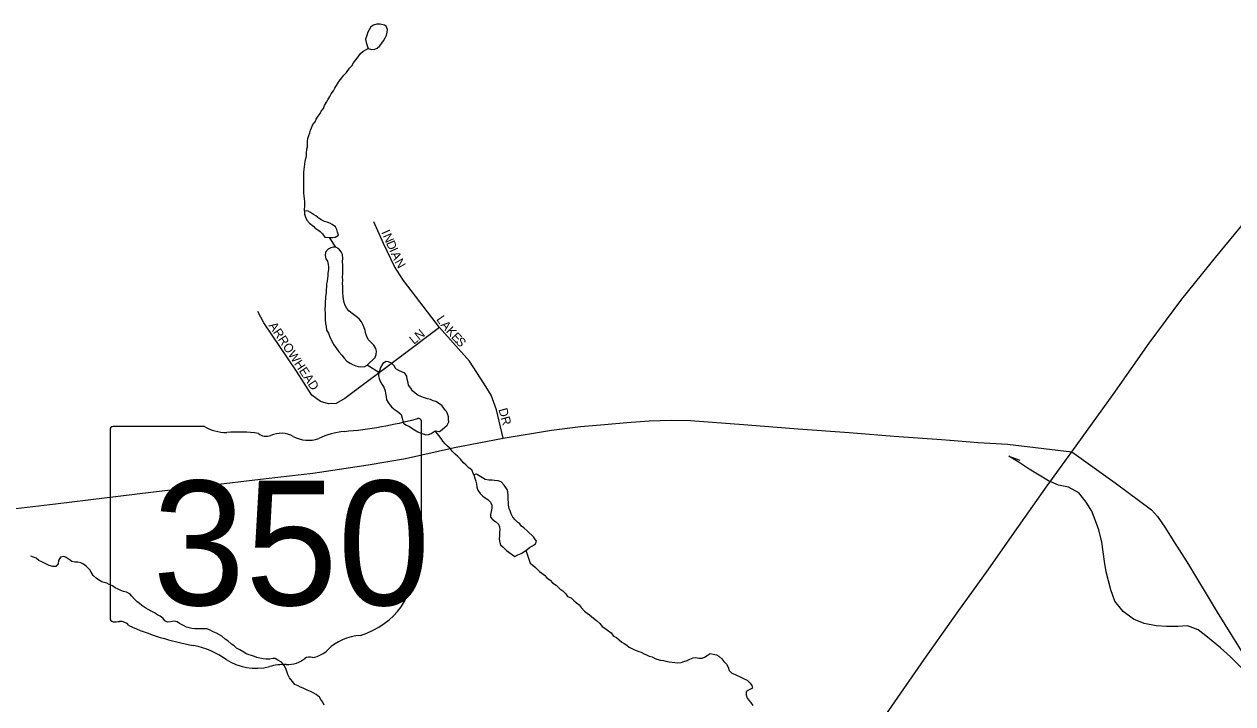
# Model space of a CAD drawing. Extents: x 1310247 to 1664935, y 284496 to 704931.
# Drawn here: x 1535762 to 1542519, y 514476 to 518278 of the extents above; entities that cross this region are included whole.
import ezdxf

# ---------------------------------------------------------------- set-up
doc = ezdxf.new("R2010")
doc.units = 0
for name, color, linetype in [('GM_P_State_Location', 7, 'Continuous'), ('GM_P_State_Shield', 7, 'Continuous'), ('GM_X_Airport_Class_2', 7, 'Continuous'), ('GM_X_Interstate_Shield', 7, 'Continuous'), ('GM_X_Minor_River', 7, 'Continuous'), ('GM_X_Minor_River_Text', 7, 'Continuous'), ('GM_X_State_Location', 7, 'Continuous'), ('GM_X_Unincorporated_Location', 7, 'Continuous')]:
    doc.layers.add(name, color=color, linetype=linetype)

msp = doc.modelspace()

# ---------------------------------------------------------------- linework, layer by layer
at = {"layer": 'GM_P_State_Shield'}
msp.add_lwpolyline([(1540578.8, 514413.9), (1540793.8, 514723.8), (1540978.3, 514986), (1541150.7, 515226.3), (1541298.8, 515436.8), (1541481.3, 515695), (1541619.2, 515885.6), (1541850.3, 516207.3), (1542051.1, 516493.4), (1542233.5, 516739.6), (1542421.8, 516973.7), (1542614, 517205.8)], dxfattribs=at)
at = {"layer": 'GM_X_Airport_Class_2'}
for p, q in [((1536769.7, 516028.3), (1536260.1, 516028.3)), ((1537983.2, 515501.8), (1537983.2, 516054.5)), ((1536243, 516010.2), (1536243, 514953.5)), ((1537983, 515501.9), (1537983.2, 515501.8))]:
    msp.add_line(p, q, dxfattribs=at)
for centre, major_axis, start_param, end_param in [((1536262.9, 516012.4), (20.2, 0), 1.712693, 3.28349), ((1536891.1, 516151), (195.5, 0), 4.042523, 4.731795), ((1537363.3, 517468.9), (1845.5, 0), 4.814394, 5.042369), ((1537963.9, 516056.8), (19.4, 0), 6.141152, 7.989035), ((1536955.9, 515435.1), (702, 0), 1.404758, 1.657858), ((1537115.3, 516017.9), (56.4, 0), 3.836095, 5.185415), ((1537198.1, 515895.8), (117.3, 0), 0.950623, 2.079405), ((1537349.5, 516063.3), (141.1, 0), 4.081561, 5.145723), ((1537598.7, 515705.6), (371.3, 0), 1.699011, 2.107814), ((1537978.7, 515461.2), (30, 0), 1.883978, 3.671073), ((1537962.5, 515499.6), (20.7, 0), 5.05454, 6.418171), ((1537788, 515391.3), (180, 0), 5.934695, 6.695948), ((1538052.6, 515270.5), (130.9, 0), 2.387724, 3.262537), ((1537466.7, 515200.2), (461.6, 0), 5.101752, 6.440018), ((1536263.1, 514951.2), (20.3, 0), 3.00124, 4.508301), ((1536266.2, 515059.3), (155.2, 0), 4.665946, 4.897461), ((1536297.9, 514892.6), (56, 0), 0.519207, 1.627899), ((1537004.5, 515841.9), (1332.7, 0), 4.195997, 4.488961), ((1537661.3, 514656.9), (252.8, 0), 1.647645, 2.488434), ((1536607.2, 514478.8), (417, 0), 0.823519, 1.323587), ((1537357.9, 514705.9), (39.7, 0), 1.147584, 2.315152), ((1537341, 514851.1), (149.1, 0), 4.937069, 5.64225), ((1537058.2, 514887.3), (264.6, 0), 4.026481, 4.996735), ((1537211.1, 514522), (217.4, 0), 1.495662, 1.94098), ((1537230.4, 514808.2), (141, 0), 4.691044, 5.507374)]:
    msp.add_ellipse(centre, major_axis=major_axis, ratio=0.8, start_param=start_param, end_param=end_param, dxfattribs=at)
at = {"layer": 'GM_X_Interstate_Shield'}
for points in [[(1535683.3, 515565.4), (1535937.5, 515594.8), (1536211.8, 515628.1), (1536470.1, 515659.5), (1536770.4, 515696.4), (1537114.7, 515737), (1537374.9, 515766.4), (1537525.1, 515788.9), (1537685.3, 515813.2), (1537893.6, 515849.2), (1538166.7, 515910.3), (1538438.9, 515962.3), (1538709.7, 516007.4), (1538871.1, 516027.9), (1539005.3, 516038), (1539131.3, 516050.7), (1539255.4, 516059.5), (1539379.4, 516062.2), (1539487.4, 516061.1), (1539609.3, 516051.9), (1539783.1, 516038.1), (1540088.8, 516015), (1540374.5, 515994.2), (1540626.2, 515973.6), (1540890, 515955), (1540937.5, 515951.3), (1540938, 515951.2)], [(1540938, 515951.2), (1541095.8, 515938.9), (1541259.7, 515929.3), (1541619.2, 515885.6)], [(1541619.2, 515885.6), (1541861.4, 515713.2), (1542063.8, 515561.1), (1542097.5, 515524.8), (1542142.8, 515458.3), (1542204.6, 515360.2)], [(1542204.6, 515360.2), (1542205.3, 515358.9), (1542270.7, 515255), (1542432.1, 514989.3), (1542593.4, 514727.7), (1542733, 514490.3), (1542756.6, 514446), (1542764.1, 514401.9), (1542763.6, 514347.9), (1542758.7, 514254), (1542746.4, 514020.1), (1542734.6, 513848.2), (1542735.9, 513768.2), (1542751.1, 513698), (1542770.4, 513625.8), (1542813.5, 513533.4), (1542874.5, 513434.7), (1542929.7, 513356.2), (1542992.9, 513281.5), (1543054.3, 513216.9), (1543089.9, 513185.3)]]:
    msp.add_lwpolyline(points, dxfattribs=at)
at = {"layer": 'GM_X_Minor_River'}
msp.add_line((1537442.4, 517086.6), (1537468.5, 517084.1), dxfattribs=at)
for points in [[(1537776.4, 518272), (1537751.1, 518278.1), (1537733, 518278.5), (1537714.8, 518272.8), (1537700.4, 518263), (1537690, 518247.1), (1537683.7, 518233.2), (1537677.2, 518215.2), (1537670.7, 518195.2), (1537674.3, 518175.1), (1537685.7, 518142.7)], [(1537685.7, 518142.7), (1537703.6, 518136.4), (1537721.8, 518138.1), (1537736, 518143.8), (1537750.4, 518157.6), (1537760.8, 518171.5), (1537771.2, 518185.4), (1537779.6, 518201.3), (1537788, 518217.2), (1537790.4, 518233.2), (1537792.7, 518249.3), (1537785.1, 518267.5), (1537776.4, 518272)], [(1537468.5, 517084.1), (1537486.7, 517085.8), (1537500.8, 517087.5), (1537519.2, 517097.2), (1537513.5, 517115.4), (1537509.8, 517129.5), (1537502.1, 517143.8), (1537484.3, 517158.1), (1537470.3, 517164.4), (1537456.4, 517170.7), (1537440.4, 517175), (1537426.4, 517181.3), (1537410.6, 517191.6), (1537392.8, 517206), (1537378.9, 517214.3), (1537363, 517224.6), (1537349.1, 517232.9), (1537329, 517233.3), (1537328.6, 517215.2), (1537334.2, 517199.1), (1537341.9, 517182.8), (1537357.6, 517164.5), (1537380.3, 517146)], [(1537380.3, 517146), (1537387.3, 517139.8), (1537403.1, 517127.5), (1537417, 517119.2), (1537428.7, 517104.9), (1537442.4, 517086.6)], [(1537727.9, 516463.4), (1537716.7, 516483), (1537702.9, 516495.3), (1537685.2, 516513.7), (1537677.5, 516531.9), (1537671.8, 516546), (1537668.2, 516564.2), (1537660.6, 516584.4), (1537654.9, 516598.6), (1537647.1, 516612.8), (1537635.4, 516629.1), (1537617.6, 516643.5), (1537595.9, 516659.9), (1537578, 516672.3), (1537566.3, 516688.6), (1537556.6, 516704.8), (1537550.9, 516721), (1537547.3, 516739.2), (1537545.7, 516757.3), (1537544.1, 516775.4), (1537542.4, 516789.5), (1537542.9, 516811.6), (1537541.3, 516827.7), (1537543.7, 516845.7), (1537542.1, 516863.8), (1537542.5, 516881.9), (1537543.2, 516912), (1537543.6, 516930.1), (1537542, 516950.2), (1537542.4, 516968.2), (1537540.9, 516990.4), (1537533.2, 517004.6), (1537521.5, 517020.9), (1537503.6, 517031.2), (1537489.5, 517031.5), (1537475.3, 517027.7), (1537461, 517020), (1537446.5, 517002.1), (1537444.1, 516984.1), (1537447.7, 516966), (1537457.5, 516951.7), (1537461.1, 516933.6), (1537462.8, 516919.5), (1537462.5, 516905.4), (1537460, 516885.4), (1537459.7, 516871.3), (1537457.4, 516857.3), (1537455, 516841.3), (1537452.6, 516825.3), (1537452.3, 516811.2), (1537449.8, 516791.2), (1537449.5, 516775.1), (1537447, 516755.1), (1537446.7, 516741), (1537444.4, 516727), (1537444, 516708.9), (1537443.3, 516680.8), (1537444.9, 516660.7), (1537444.4, 516638.6), (1537444.1, 516624.6), (1537445.6, 516604.4), (1537449.3, 516586.3), (1537452.8, 516566.1), (1537462.5, 516549.9), (1537468.2, 516533.7), (1537473.9, 516519.5), (1537483.6, 516503.3), (1537491.3, 516487.1), (1537505, 516468.8), (1537520.5, 516444.4), (1537538.2, 516426), (1537549.9, 516409.7), (1537565.7, 516393.3), (1537583.5, 516381), (1537597.5, 516374.7), (1537615.4, 516366.3), (1537629.4, 516364), (1537643.5, 516361.8), (1537665.7, 516363.4), (1537679.9, 516371.1)], [(1537679.9, 516371.1), (1537723.2, 516414.5), (1537729.6, 516430.5), (1537732, 516448.5), (1537727.9, 516463.4)], [(1538117.8, 516117.9), (1538099.5, 516142.5), (1538083.7, 516154.8), (1538063.9, 516167.2), (1538047.8, 516171.6), (1538033.9, 516177.8), (1538015.9, 516182.2), (1537999.9, 516188.5), (1537979.9, 516194.9), (1537962, 516203.3), (1537948.1, 516213.6), (1537932.4, 516227.9), (1537922.6, 516242.2), (1537910.9, 516258.4), (1537909.2, 516272.5), (1537903.6, 516292.7), (1537902, 516308.8), (1537890.3, 516325.1), (1537876.3, 516331.4), (1537856.4, 516341.8), (1537840.5, 516350.1), (1537830.8, 516366.4), (1537815.1, 516382.7), (1537799.1, 516389), (1537785.1, 516391.3), (1537766.7, 516379.6), (1537754.1, 516357.7), (1537749.8, 516343.8), (1537745.4, 516329.8), (1537743, 516311.7), (1537746.7, 516295.6), (1537752.4, 516281.4), (1537762.1, 516265.2), (1537771.7, 516246.9), (1537779.3, 516226.7), (1537781, 516212.6), (1537784.7, 516194.5), (1537788.3, 516176.3), (1537799.9, 516156), (1537815.6, 516137.7), (1537829.4, 516125.4), (1537847.2, 516113), (1537869, 516094.5), (1537874.5, 516074.3), (1537878.2, 516060.2), (1537882, 516046), (1537895.9, 516037.8), (1537915.8, 516027.4), (1537929.7, 516019.1), (1537943.5, 516008.8), (1537963.4, 515998.4), (1537979.3, 515990), (1537993.3, 515985.8), (1538007.3, 515981.5), (1538021.5, 515983.2), (1538037.7, 515989), (1538060.1, 516002.6), (1538084.2, 516000.2)], [(1538084.2, 516000.2), (1538098.6, 516010), (1538113, 516023.7), (1538127.3, 516035.5), (1538135.8, 516053.5), (1538134.1, 516067.5), (1538134.4, 516081.6), (1538128.8, 516099.8), (1538121, 516114), (1538117.8, 516117.9)], [(1538608.3, 515409.5), (1538574.9, 515442.8), (1538555.2, 515461.2), (1538541.3, 515469.5), (1538533.6, 515483.7), (1538519.7, 515492), (1538505.9, 515506.3), (1538494.2, 515520.6), (1538484.5, 515538.9), (1538478.8, 515555), (1538473.1, 515569.2), (1538469.5, 515587.3), (1538469.8, 515601.4), (1538468.3, 515621.5), (1538466.7, 515641.6), (1538465.1, 515661.8), (1538461.4, 515675.9), (1538445.9, 515700.3), (1538428.2, 515718.7), (1538412.2, 515723), (1538392.1, 515725.4), (1538378, 515727.6), (1538359.9, 515728), (1538339.9, 515730.3), (1538324, 515740.7), (1538306.1, 515751), (1538290.2, 515761.4), (1538276.1, 515757.6), (1538281.7, 515739.4), (1538287.3, 515721.2), (1538291, 515707.1), (1538292.6, 515689), (1538298.3, 515670.8), (1538311.9, 515652.5), (1538325.7, 515638.2), (1538339.6, 515627.9), (1538353.5, 515619.6), (1538369.2, 515605.2), (1538376.9, 515587), (1538376.5, 515571), (1538372.1, 515553), (1538369.7, 515534.9), (1538369.4, 515520.9), (1538381.1, 515504.6), (1538397, 515496.3), (1538412.8, 515481.9), (1538418.4, 515465.7), (1538420.1, 515451.6), (1538419.8, 515435.6), (1538419.4, 515417.5), (1538416.9, 515397.5), (1538420.5, 515379.3), (1538424.2, 515365.2), (1538440, 515352.9), (1538457.8, 515334.5), (1538505.3, 515299.5)], [(1538572.6, 515338.4), (1538586.9, 515350.2), (1538603.3, 515359.9), (1538619.6, 515371.7), (1538626, 515385.6), (1538616.2, 515399.8), (1538608.3, 515409.5)], [(1538505.3, 515299.5), (1538521.6, 515309.2), (1538539.9, 515316.9), (1538572.6, 515338.4)]]:
    msp.add_lwpolyline(points, dxfattribs=at)
at = {"layer": 'GM_X_Minor_River_Text'}
for points in [[(1537329, 517233.3), (1537331.7, 517267.4), (1537330.1, 517285.5), (1537328.5, 517301.6), (1537326.8, 517317.7), (1537325.2, 517333.8), (1537325.6, 517351.9), (1537326, 517369.9), (1537324.5, 517390.1), (1537324.9, 517410.1), (1537325.4, 517434.2), (1537325.8, 517450.3), (1537328.5, 517480.4), (1537330.8, 517494.4), (1537333.2, 517510.4), (1537340, 517542.4), (1537340.3, 517556.5), (1537342.8, 517578.5), (1537345.1, 517592.6), (1537345.5, 517610.6), (1537345.8, 517624.7), (1537348.2, 517638.7), (1537352.6, 517654.7), (1537359, 517670.6), (1537363.3, 517684.6), (1537367.6, 517698.6), (1537376.1, 517716.5), (1537388.5, 517732.4), (1537394.9, 517746.3), (1537405.3, 517764.2), (1537415.7, 517778.1), (1537422.1, 517792), (1537434.5, 517805.9), (1537440.9, 517823.8), (1537451.4, 517841.7), (1537459.8, 517855.6), (1537470.2, 517873.5), (1537478.6, 517889.4), (1537491.1, 517905.3), (1537499.5, 517921.2), (1537514.1, 517945), (1537522.5, 517958.9), (1537537, 517978.8), (1537549.4, 517992.6), (1537563.9, 518008.4), (1537580.5, 518032.2), (1537592.9, 518046), (1537603.3, 518061.9), (1537615.8, 518079.8), (1537628.2, 518095.6), (1537642.7, 518113.4), (1537657.1, 518127.2), (1537685.7, 518142.7)], [(1537442.4, 517086.6), (1537468.5, 517084.1)], [(1537503.6, 517031.2), (1537468.5, 517084.1)], [(1537745.4, 516329.8), (1537679.9, 516371.1)], [(1538276.1, 515757.6), (1538264.6, 515785.9), (1538248.7, 515794.3), (1538231, 515812.7), (1538217.2, 515825), (1538201.5, 515845.3), (1538185.8, 515859.7), (1538171.9, 515872), (1538154.2, 515890.4), (1538142.5, 515904.7), (1538128.7, 515917), (1538114.9, 515931.3), (1538103.1, 515945.6), (1538093.4, 515959.8), (1538060.1, 516002.6)], [(1542567.7, 514677.3), (1542506.5, 514738.3), (1542449.2, 514789.3), (1542378, 514848.5), (1542324.5, 514889.3), (1542264.7, 514912.3), (1542210.6, 514909.1), (1542148.4, 514908.1), (1542090.4, 514913), (1542022.4, 514926.1), (1541962.7, 514949), (1541905.2, 514992), (1541860, 515050.8), (1541837, 515113.2), (1541823.7, 515163.5), (1541810.5, 515213.7), (1541801.4, 515271.9), (1541794.2, 515326.1), (1541787, 515380.3), (1541770, 515448.6), (1541750.8, 515499), (1541729.6, 515553.4), (1541698.3, 515603.9), (1541657.1, 515656.6), (1541599.4, 515687.6), (1541543.5, 515698.5), (1541487.7, 515723.3), (1541436.1, 515756.2), (1541380.5, 515789.1), (1541319.1, 515830.1), (1541267.4, 515860.9), (1541327.2, 515840)], [(1536163.4, 515179.7), (1536147.6, 515194), (1536135.9, 515212.3), (1536128.2, 515226.5), (1536110.5, 515244.9), (1536092.6, 515257.3), (1536078.7, 515265.6), (1536062.7, 515267.9), (1536044.6, 515268.2), (1536028.6, 515272.5), (1536012.7, 515282.9), (1535996.9, 515295.2), (1535982.9, 515299.5), (1535964.7, 515295.8), (1535954.2, 515277.9), (1535951.8, 515259.9), (1535939.3, 515244), (1535921.2, 515244.4), (1535901.3, 515250.8), (1535879.3, 515261.2), (1535861.4, 515269.6), (1535843.5, 515278), (1535829.7, 515290.3), (1535813.7, 515296.6), (1535799.8, 515302.9)], [(1538566.5, 515335.1), (1538591, 515263.7), (1538604.8, 515251.4), (1538620.7, 515239.1), (1538642.3, 515216.6), (1538656.2, 515206.3), (1538670, 515196), (1538683.8, 515181.7), (1538701.6, 515167.3), (1538715.4, 515153), (1538735.2, 515140.6), (1538756.9, 515120.1), (1538772.7, 515107.7), (1538790.5, 515091.3), (1538800.2, 515077.1), (1538820.1, 515068.7), (1538833.9, 515054.4), (1538849.7, 515042), (1538863.6, 515029.7), (1538875.3, 515015.5), (1538895, 514995), (1538908.8, 514982.7), (1538922.7, 514974.4), (1538944.4, 514955.9), (1538962.2, 514941.6), (1538980, 514925.2), (1538993.7, 514908.8), (1539007.5, 514898.5), (1539023.4, 514888.2), (1539043.2, 514873.8), (1539056.9, 514855.5), (1539072.8, 514847.1), (1539088.6, 514834.8), (1539102.4, 514820.5), (1539116.4, 514814.2), (1539130.2, 514803.9), (1539144.1, 514793.6), (1539165.9, 514781.1), (1539183.9, 514774.8), (1539197.9, 514768.5), (1539211.9, 514764.2), (1539227.8, 514755.9), (1539241.7, 514749.6), (1539255.7, 514743.3), (1539271.7, 514739), (1539285.6, 514730.7), (1539299.6, 514726.5), (1539319.6, 514720.1), (1539335.6, 514717.8), (1539349.7, 514715.5), (1539367.7, 514711.2), (1539399.8, 514706.6), (1539415.9, 514706.3), (1539434, 514707.9), (1539450.3, 514713.7), (1539468.5, 514719.4), (1539482.7, 514725.1), (1539501, 514732.8), (1539515.2, 514734.6), (1539533.2, 514732.2), (1539551.3, 514731.9), (1539565.6, 514737.7), (1539579.9, 514747.4), (1539596.2, 514757.2), (1539614.3, 514754.8), (1539632.3, 514750.5), (1539646.2, 514742.2), (1539662, 514727.9), (1539673.7, 514713.6), (1539687.5, 514697.3), (1539697.1, 514681), (1539702.8, 514662.8), (1539718.6, 514648.5), (1539732.5, 514642.2), (1539772.3, 514623.4), (1539790.3, 514615), (1539804.2, 514608.8), (1539820, 514592.4), (1539829.7, 514578.2), (1539833.4, 514564), (1539815.1, 514554.3), (1539798.7, 514544.6), (1539798.3, 514526.5), (1539804, 514508.3), (1539821.6, 514485.9), (1539835.3, 514467.6)], [(1537439.7, 514469.3), (1537432, 514485.5), (1537420.3, 514499.8), (1537412.6, 514514), (1537394.8, 514528.4), (1537376.8, 514536.8), (1537362.9, 514545), (1537343, 514553.4), (1537321.1, 514563.9), (1537307.1, 514570.2), (1537293.2, 514576.5), (1537275.3, 514584.8), (1537261.5, 514601.1), (1537245.9, 514621.5), (1537236.2, 514639.8), (1537230.6, 514657.9), (1537224.9, 514674.1), (1537215.2, 514690.4), (1537199.5, 514708.7), (1537179.7, 514721.1), (1537165.8, 514729.4), (1537151.7, 514729.7), (1537135.5, 514726), (1537115.4, 514726.3), (1537097.3, 514728.7), (1537079.3, 514731), (1537063.3, 514735.3), (1537049.3, 514741.6), (1537033.3, 514745.9), (1537019.3, 514750.2), (1537003.3, 514756.5), (1536989.4, 514764.8), (1536967.6, 514777.3), (1536949.7, 514787.6), (1536935.9, 514799.9), (1536920, 514810.3), (1536900.3, 514828.7), (1536886.4, 514837), (1536866.7, 514855.4), (1536836.8, 514872), (1536818.9, 514878.4), (1536797, 514890.9), (1536783, 514895.1), (1536766.9, 514895.4), (1536750.8, 514895.7), (1536736.7, 514896), (1536716.6, 514896.4), (1536698.5, 514896.7), (1536684.5, 514901), (1536668.5, 514905.3), (1536652.6, 514913.6), (1536630.7, 514926.1), (1536616.8, 514934.3), (1536598.8, 514938.7), (1536580.6, 514935), (1536562.4, 514933.3), (1536548.5, 514939.6), (1536538.7, 514953.8), (1536522.9, 514966.2), (1536507, 514974.5), (1536491.1, 514984.9), (1536471.2, 514995.3), (1536455.3, 515003.6), (1536441.4, 515011.9), (1536419.6, 515026.3), (1536405.7, 515036.6), (1536391.9, 515048.9), (1536378.1, 515061.2), (1536364.4, 515077.6), (1536352.6, 515091.8), (1536334.7, 515100.2), (1536316.7, 515104.6), (1536302.7, 515110.8), (1536286.8, 515117.2), (1536270.8, 515125.5), (1536255, 515135.8), (1536237.1, 515144.2), (1536223.1, 515150.5), (1536209.1, 515154.7), (1536195.1, 515159), (1536177.2, 515169.4), (1536163.4, 515179.7)]]:
    msp.add_lwpolyline(points, dxfattribs=at)
at = {"layer": 'GM_X_State_Location'}
for points in [[(1538438.9, 515962.3), (1538401.5, 516120.2), (1538372.9, 516202.5), (1538333.5, 516267), (1538251.1, 516392.3), (1538082.8, 516582.2), (1537882.2, 516843.6), (1537832.1, 516922.4), (1537771.2, 517051.3), (1537717.5, 517173.1)], [(1538082.8, 516582.2), (1537859, 516410.9), (1537555.3, 516183.8), (1537506.1, 516156.5), (1537462.3, 516153.7), (1537418.5, 516167.4), (1537369.3, 516203), (1537284.5, 516337), (1537101.2, 516607.8), (1537068.4, 516670.8)]]:
    msp.add_lwpolyline(points, dxfattribs=at)

# ---------------------------------------------------------------- texts
at = {"layer": 'GM_P_State_Location'}
for s, rotation, p in [('I', 294.14004, (1537756.7, 517114.3)), ('N', 294.14004, (1537765.7, 517094.2)), ('D', 294.14004, (1537783.7, 517054.1)), ('I', 294.17667, (1537801.7, 517013.9)), ('A', 294.15999, (1537810.7, 516993.8)), ('N', 299.60139, (1537831.1, 516949)), ('L', 304.60703, (1538064.1, 516627.2)), ('ARROWHEAD', 303.6894, (1537126.7, 516592.2)), ('LN', 38.66336, (1537940.2, 516484.3)), ('A', 310.09339, (1538087.2, 516594.1)), ('K', 312.41983, (1538117, 516558.7)), ('E', 312.4676, (1538146.7, 516526.2)), ('S', 312.4299, (1538170.5, 516500.2)), ('DR', 285.52913, (1538412.8, 516123))]:
    msp.add_text(s, height=50, rotation=rotation, dxfattribs=at).set_placement(p)
at = {"layer": 'GM_X_Airport_Class_2'}
msp.add_text('350', height=696.1, dxfattribs=at).set_placement((1536479.2, 515028))
at = {"layer": 'GM_X_Unincorporated_Location'}
for s in ['s', 'r']:
    msp.add_text(s, height=1, dxfattribs=at).set_placement((1537093.5, 515411.6))
msp.add_text('350', height=1, rotation=0.00001, dxfattribs=at).set_placement((1536740.5, 515338.8))

doc.saveas('drawing.dxf')
